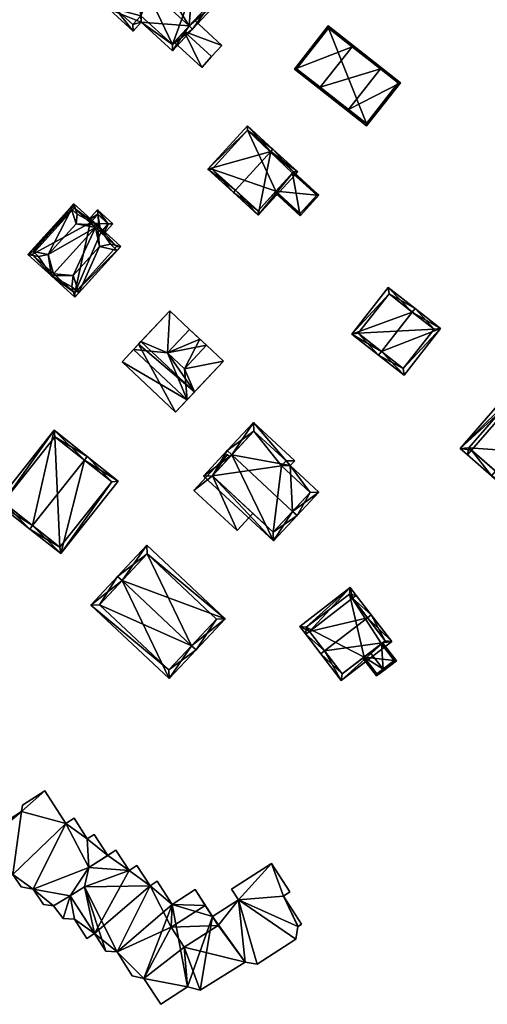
# Model space of a CAD drawing. Header units: inches. Extents: x 2685601 to 2690022, y 1235992 to 1239010.
# Tile 299 of 390: x 2689034 to 2689110, y 1237995 to 1238155. Entities that reach past the tile are written whole.
import ezdxf

# ---------------------------------------------------------------- set-up
doc = ezdxf.new("R2010")
doc.units = ezdxf.units.IN
doc.header["$MEASUREMENT"] = 0
doc.layers.add('Gebaeude Einzelhaus', color=10, linetype='Continuous')
doc.layers.add('Offenes Gebaeude', color=10, linetype='Continuous')

msp = doc.modelspace()

# ---------------------------------------------------------------- meshes
at = {"layer": 'Gebaeude Einzelhaus'}
mesh = msp.add_polyface(dxfattribs=at)
corners = [(2689053.916, 1238161.03, 492.631), (2689057.307, 1238161.041, 492.006), (2689055.466, 1238162.725, 492.006), (2689061.775, 1238153.847, 492.631), (2689062.29, 1238160.984, 491.103), (2689059.598, 1238162.435, 491.306), (2689059.041, 1238162.938, 491.307), (2689053.363, 1238161.536, 492.631), (2689054.912, 1238163.231, 492.006), (2689066.834, 1238158.269, 490.814), (2689062.329, 1238153.341, 492.631), (2689063.006, 1238161.768, 490.814), (2689060.101, 1238162.985, 491.103), (2689059.043, 1238162.94, 491.306), (2689057.563, 1238164.289, 491.307), (2689053.961, 1238154.45, 491.343), (2689048.771, 1238156.514, 490.814), (2689052.626, 1238152.99, 490.814), (2689059.071, 1238149.779, 491.342), (2689049.831, 1238156.561, 491.014), (2689052.579, 1238154.05, 491.015), (2689053.914, 1238155.51, 491.542), (2689059.024, 1238150.839, 491.542), (2689065.774, 1238158.221, 491.018), (2689063.054, 1238160.708, 491.018), (2689062.338, 1238159.924, 491.307), (2689061.909, 1238160.328, 491.305), (2689059.043, 1238162.94, 482.314), (2689061.909, 1238160.328, 482.314), (2689053.4, 1238160.465, 491.049), (2689053.4, 1238160.465, 482.314), (2689049.831, 1238156.561, 482.314), (2689052.579, 1238154.05, 482.314), (2689053.914, 1238155.51, 482.314), (2689059.024, 1238150.839, 482.314), (2689060.945, 1238152.939, 491.652), (2689062.613, 1238154.765, 490.674), (2689059.332, 1238151.176, 490.574), (2689059.332, 1238151.176, 490.674), (2689062.613, 1238154.765, 490.574), (2689065.774, 1238158.221, 482.314), (2689060.945, 1238152.939, 491.552), (2689063.054, 1238160.708, 482.314), (2689062.338, 1238159.924, 482.314), (2689055.241, 1238158.781, 482.314), (2689059.041, 1238162.938, 482.314), (2689057.551, 1238164.3, 482.314)]
mesh.append_faces([[corners[k] for k in face] for face in [(7, 2, 0), (7, 8, 2), (4, 5, 12), (4, 26, 5), (4, 25, 26), (11, 24, 4), (4, 24, 25), (23, 10, 3), (11, 9, 24), (24, 9, 23), (23, 9, 10), (15, 22, 18), (18, 22, 10), (10, 22, 3), (15, 21, 22), (17, 20, 15), (15, 20, 21), (7, 19, 16), (16, 19, 17), (17, 19, 20), (7, 0, 19), (3, 18, 10), (0, 15, 3), (3, 15, 18), (7, 16, 0), (0, 16, 15), (15, 16, 17), (6, 13, 14), (6, 5, 13), (5, 4, 12), (4, 9, 11), (4, 3, 9), (9, 3, 10), (0, 2, 7), (7, 2, 8), (6, 1, 5), (5, 1, 4), (4, 1, 3), (3, 1, 0), (0, 1, 2)]], dxfattribs={"color": 13})
mesh.append_faces([[corners[k] for k in face] for face in [(28, 45, 27), (27, 45, 46), (28, 44, 45), (44, 33, 30), (30, 33, 31), (31, 33, 32), (44, 34, 33), (28, 43, 44), (44, 43, 34), (34, 43, 40), (40, 43, 42), (26, 43, 28), (26, 25, 43), (25, 24, 43), (43, 24, 42), (24, 23, 42), (42, 23, 40), (41, 37, 39), (39, 23, 36), (39, 40, 23), (34, 39, 37), (39, 34, 40), (35, 22, 38), (38, 22, 37), (37, 22, 34), (36, 3, 35), (3, 36, 23), (35, 3, 22), (22, 21, 34), (34, 21, 33), (21, 20, 33), (33, 20, 32), (20, 19, 32), (32, 19, 31), (29, 0, 2), (31, 19, 30), (30, 19, 29), (29, 19, 0), (27, 5, 28), (28, 5, 26), (27, 13, 5)]], dxfattribs={"color": 41})
mesh = msp.add_polyface(dxfattribs=at)
corners = [(2689088.285, 1238150.466, 496.518), (2689084.404, 1238153.835, 493.302), (2689078.895, 1238146.829, 493.302), (2689088.44, 1238150.663, 496.518), (2689083.085, 1238143.852, 496.518), (2689082.93, 1238143.656, 496.518), (2689087.539, 1238140.031, 493.721), (2689087.694, 1238140.228, 493.721), (2689092.894, 1238146.841, 493.721), (2689093.049, 1238147.038, 493.721), (2689090.635, 1238137.596, 492.183), (2689096.145, 1238144.604, 492.183), (2689079.246, 1238146.871, 493.459), (2689090.593, 1238137.948, 492.281), (2689095.794, 1238144.561, 492.28), (2689084.446, 1238153.484, 493.459), (2689095.794, 1238144.561, 484.626), (2689084.446, 1238153.484, 484.626), (2689079.246, 1238146.871, 484.626), (2689090.593, 1238137.948, 484.626)]
mesh.append_faces([[corners[k] for k in face] for face in [(15, 12, 1), (0, 15, 3), (3, 15, 1), (8, 0, 9), (14, 8, 9), (9, 0, 3), (11, 14, 9), (10, 13, 14), (10, 14, 11), (7, 13, 6), (6, 13, 10), (4, 7, 5), (12, 4, 5), (5, 7, 6), (1, 12, 2), (2, 12, 5), (7, 11, 8), (8, 11, 9), (6, 10, 7), (7, 10, 11), (4, 8, 0), (0, 8, 3), (3, 8, 9), (4, 7, 8), (5, 6, 4), (4, 6, 7), (0, 2, 4), (4, 2, 5), (3, 1, 0), (0, 1, 2)]], dxfattribs={"color": 13})
mesh.append_faces([[corners[k] for k in face] for face in [(17, 19, 18), (16, 19, 17), (14, 19, 16), (13, 19, 14), (18, 19, 7), (7, 19, 13), (4, 18, 7), (12, 18, 4), (17, 18, 12), (15, 17, 12), (0, 17, 15), (16, 17, 8), (8, 17, 0), (14, 16, 8)]], dxfattribs={"color": 41})
mesh = msp.add_polyface(dxfattribs=at)
corners = [(2689075.067, 1238133.421, 490.297), (2689073.014, 1238123.063, 487.361), (2689079.438, 1238130.119, 487.361), (2689069.317, 1238127.104, 490.297), (2689068.98, 1238126.734, 490.297), (2689075.403, 1238133.791, 490.297), (2689071.248, 1238137.574, 487.361), (2689064.824, 1238130.518, 487.361), (2689072.98, 1238123.769, 487.63), (2689065.53, 1238130.551, 487.622), (2689078.731, 1238130.085, 487.63), (2689071.281, 1238136.868, 487.622), (2689078.731, 1238130.085, 478.149), (2689071.281, 1238136.868, 478.149), (2689065.53, 1238130.551, 478.149), (2689072.98, 1238123.769, 478.149), (2689075.851, 1238126.923, 486.909), (2689078.558, 1238129.895, 486.221), (2689075.851, 1238126.923, 478.149), (2689078.558, 1238129.895, 478.149)]
mesh.append_faces([[corners[k] for k in face] for face in [(11, 9, 7), (6, 11, 7), (0, 11, 5), (10, 0, 5), (5, 11, 6), (2, 10, 5), (1, 8, 10), (1, 10, 2), (3, 8, 4), (9, 3, 4), (7, 9, 4), (4, 8, 1), (0, 7, 3), (3, 7, 4), (5, 6, 0), (0, 6, 7), (0, 2, 5), (4, 1, 3), (3, 1, 0), (0, 1, 2)]], dxfattribs={"color": 13})
mesh.append_faces([[corners[k] for k in face] for face in [(18, 13, 19), (19, 13, 12), (18, 14, 13), (18, 15, 14), (12, 17, 19), (16, 15, 18), (16, 8, 15), (12, 10, 17), (17, 10, 16), (16, 10, 8), (3, 9, 8), (8, 9, 15), (15, 9, 14), (9, 11, 14), (14, 11, 13), (11, 12, 13), (0, 10, 11), (11, 10, 12)]], dxfattribs={"color": 41})
mesh = msp.add_polyface(dxfattribs=at)
corners = [(2689075.851, 1238126.923, 486.909), (2689075.683, 1238126.738, 486.952), (2689079.846, 1238122.948, 486.952), (2689078.558, 1238129.895, 486.221), (2689082.889, 1238126.291, 486.178), (2689078.726, 1238130.08, 486.178), (2689079.83, 1238123.301, 486.909), (2689082.535, 1238126.275, 486.221), (2689078.558, 1238129.895, 478.149), (2689082.535, 1238126.275, 478.149), (2689075.851, 1238126.923, 478.149), (2689079.83, 1238123.301, 478.149)]
mesh.append_faces([[corners[k] for k in face] for face in [(4, 7, 5), (5, 7, 3), (4, 6, 7), (6, 1, 0), (4, 2, 6), (6, 2, 1), (3, 4, 5), (0, 2, 3), (3, 2, 4), (0, 1, 2)]], dxfattribs={"color": 13})
mesh.append_faces([[corners[k] for k in face] for face in [(9, 10, 8), (9, 11, 10), (7, 11, 9), (7, 6, 11), (11, 6, 10), (10, 6, 0), (9, 8, 7), (7, 8, 3)]], dxfattribs={"color": 41})
mesh = msp.add_polyface(dxfattribs=at)
corners = [(2689043.798, 1238110.394, 483.398), (2689043.174, 1238109.683, 483.383), (2689050.66, 1238117.954, 483.383), (2689042.689, 1238111.397, 484.899), (2689039.346, 1238113.146, 488.566), (2689048.942, 1238118.306, 484.899), (2689046.833, 1238121.418, 488.566), (2689050.05, 1238117.303, 483.398), (2689047.168, 1238117.932, 485.968), (2689046.497, 1238121.047, 488.566), (2689042.885, 1238113.201, 485.968), (2689039.682, 1238113.517, 488.566), (2689036.388, 1238117.101, 483.714), (2689042.993, 1238124.893, 483.383), (2689035.508, 1238116.621, 483.383), (2689043.517, 1238123.215, 484.899), (2689042.64, 1238124.009, 483.715), (2689037.266, 1238116.306, 484.899), (2689038.833, 1238116.635, 485.842), (2689043.347, 1238121.623, 485.842), (2689042.64, 1238124.009, 484.899), (2689036.388, 1238117.101, 484.899), (2689050.05, 1238117.303, 484.899), (2689043.798, 1238110.394, 484.899), (2689049.954, 1238117.919, 483.885), (2689043.139, 1238110.389, 483.885), (2689043.028, 1238124.186, 483.884), (2689036.214, 1238116.656, 483.883), (2689045.643, 1238121.819, 484.452), (2689045.643, 1238121.819, 473.257), (2689043.028, 1238124.186, 473.257), (2689047.384, 1238120.245, 484.437), (2689046.483, 1238121.06, 485.153), (2689047.384, 1238120.245, 473.257), (2689049.954, 1238117.919, 473.257), (2689036.214, 1238116.656, 473.257), (2689043.139, 1238110.389, 473.257)]
mesh.append_faces([[corners[k] for k in face] for face in [(11, 25, 4), (27, 11, 4), (4, 25, 1), (26, 27, 14), (14, 27, 4), (13, 26, 14), (9, 26, 6), (24, 9, 6), (6, 26, 13), (2, 25, 24), (1, 25, 2), (2, 24, 6), (23, 8, 10), (23, 22, 8), (21, 17, 18), (23, 10, 3), (22, 5, 8), (19, 15, 20), (20, 18, 19), (20, 21, 18), (19, 6, 15), (18, 9, 19), (19, 9, 6), (18, 11, 9), (17, 4, 18), (18, 4, 11), (14, 17, 12), (17, 14, 4), (15, 13, 16), (16, 13, 12), (13, 15, 6), (12, 13, 14), (10, 4, 3), (10, 11, 4), (8, 9, 10), (10, 9, 11), (5, 6, 8), (8, 6, 9), (7, 2, 5), (2, 7, 0), (5, 2, 6), (3, 1, 0), (1, 3, 4), (0, 1, 2)]], dxfattribs={"color": 13})
mesh.append_faces([[corners[k] for k in face] for face in [(29, 35, 30), (34, 36, 33), (33, 36, 29), (29, 36, 35), (24, 25, 34), (34, 25, 36), (11, 27, 25), (25, 27, 36), (36, 27, 35), (27, 30, 35), (27, 26, 30), (31, 24, 33), (33, 24, 34), (28, 9, 32), (32, 9, 31), (31, 9, 24), (30, 26, 29), (29, 26, 28), (28, 26, 9), (16, 20, 15), (7, 5, 22), (0, 7, 23), (23, 7, 22), (0, 23, 3), (21, 12, 17), (16, 21, 20), (16, 12, 21)]], dxfattribs={"color": 41})
mesh = msp.add_polyface(dxfattribs=at)
corners = [(2689046.907, 1238123.153, 484.478), (2689045.272, 1238122.155, 484.142), (2689045.643, 1238121.819, 484.452), (2689046.841, 1238123.888, 484.142), (2689047.04, 1238121.676, 485.153), (2689046.483, 1238121.06, 485.153), (2689048.564, 1238121.653, 484.478), (2689049.323, 1238121.641, 484.142), (2689047.755, 1238119.909, 484.142), (2689047.384, 1238120.245, 484.437), (2689046.876, 1238123.181, 484.452), (2689048.616, 1238121.606, 484.437), (2689046.876, 1238123.181, 473.257), (2689048.616, 1238121.606, 473.257), (2689045.643, 1238121.819, 473.257), (2689047.384, 1238120.245, 473.257)]
mesh.append_faces([[corners[k] for k in face] for face in [(11, 8, 9), (11, 7, 8), (11, 6, 7), (7, 6, 3), (3, 6, 0), (3, 10, 1), (1, 10, 2), (3, 0, 10), (9, 4, 5), (8, 6, 9), (9, 6, 4), (8, 7, 6), (6, 0, 4), (7, 3, 6), (6, 3, 0), (0, 2, 4), (4, 2, 5), (3, 1, 0), (0, 1, 2)]], dxfattribs={"color": 13})
mesh.append_faces([[corners[k] for k in face] for face in [(13, 15, 12), (12, 15, 14), (13, 11, 15), (15, 11, 9), (12, 14, 10), (10, 14, 2), (6, 10, 0), (6, 11, 10), (10, 11, 12), (12, 11, 13)]], dxfattribs={"color": 41})
mesh = msp.add_polyface(dxfattribs=at)
corners = [(2689093.036, 1238100.87, 492.125), (2689088.225, 1238103.688, 486.689), (2689092.574, 1238100.28, 492.125), (2689098.057, 1238107.277, 492.125), (2689094.171, 1238111.275, 486.689), (2689098.52, 1238107.868, 492.125), (2689102.684, 1238104.604, 486.689), (2689096.736, 1238097.016, 486.689), (2689089.278, 1238103.815, 487.427), (2689094.299, 1238110.223, 487.427), (2689096.609, 1238098.069, 487.46), (2689101.631, 1238104.476, 487.46), (2689101.631, 1238104.476, 476.29), (2689094.299, 1238110.223, 476.29), (2689089.278, 1238103.815, 476.29), (2689096.609, 1238098.069, 476.29)]
mesh.append_faces([[corners[k] for k in face] for face in [(3, 9, 5), (11, 3, 5), (5, 9, 4), (6, 10, 11), (6, 11, 5), (7, 10, 6), (0, 10, 2), (8, 0, 2), (2, 10, 7), (9, 8, 1), (4, 9, 1), (1, 8, 2), (7, 0, 2), (7, 6, 0), (0, 6, 3), (3, 6, 5), (4, 3, 5), (4, 1, 3), (3, 1, 0), (0, 1, 2)]], dxfattribs={"color": 13})
mesh.append_faces([[corners[k] for k in face] for face in [(12, 15, 14), (12, 14, 13), (10, 15, 12), (10, 12, 11), (0, 15, 10), (14, 15, 8), (8, 15, 0), (13, 14, 9), (9, 14, 8), (12, 13, 9), (3, 12, 9), (11, 12, 3)]], dxfattribs={"color": 41})
mesh = msp.add_polyface(dxfattribs=at)
corners = [(2689058.233, 1238100.633, 488.351), (2689064.559, 1238101.864, 488.351), (2689061.816, 1238104.444, 488.351), (2689060.976, 1238098.053, 488.351), (2689050.839, 1238099.193, 482.788), (2689059.56, 1238090.991, 482.788), (2689061.42, 1238092.97, 482.788), (2689052.699, 1238101.171, 482.788), (2689058.233, 1238100.633, 485.484), (2689052.699, 1238101.171, 485.484), (2689061.42, 1238092.97, 485.484), (2689058.61, 1238107.458, 485.484), (2689060.976, 1238098.053, 485.484), (2689067.331, 1238099.258, 485.484), (2689064.559, 1238101.864, 485.484), (2689061.816, 1238104.444, 485.484), (2689063.504, 1238102.856, 471.409), (2689064.559, 1238101.864, 471.409), (2689061.816, 1238104.444, 471.409), (2689060.976, 1238098.053, 471.409), (2689058.233, 1238100.633, 471.409), (2689053.542, 1238102.069, 482.788), (2689053.919, 1238102.469, 471.409), (2689053.542, 1238102.069, 471.409), (2689053.919, 1238102.469, 482.788), (2689050.839, 1238099.193, 471.409), (2689059.56, 1238090.991, 471.409), (2689062.641, 1238094.268, 471.409), (2689062.641, 1238094.268, 482.788), (2689067.331, 1238099.258, 471.409), (2689058.61, 1238107.458, 471.409)]
mesh.append_faces([[corners[k] for k in face] for face in [(11, 8, 15), (12, 13, 14), (8, 10, 12), (12, 10, 13), (11, 9, 8), (8, 9, 10), (4, 6, 7), (4, 5, 6), (3, 1, 0), (0, 1, 2)]], dxfattribs={"color": 13})
mesh.append_faces([[corners[k] for k in face] for face in [(27, 19, 29), (29, 19, 17), (30, 20, 22), (22, 20, 27), (27, 20, 19), (30, 18, 20), (10, 28, 13), (13, 28, 29), (29, 28, 27), (10, 6, 28), (10, 9, 6), (6, 9, 7), (9, 24, 7), (24, 30, 22), (9, 11, 24), (24, 11, 30), (15, 18, 11), (11, 18, 30), (13, 29, 14), (14, 29, 17), (27, 23, 22), (27, 26, 23), (23, 26, 25), (6, 27, 28), (5, 26, 6), (6, 26, 27), (5, 4, 26), (26, 4, 25), (7, 25, 4), (7, 23, 25), (7, 21, 23), (24, 22, 21), (21, 22, 23), (16, 20, 18), (16, 19, 20), (16, 17, 19), (1, 3, 14), (14, 3, 12), (8, 12, 0), (0, 12, 3), (0, 2, 8), (8, 2, 15), (15, 16, 18), (15, 14, 16), (16, 14, 17), (2, 1, 15), (15, 1, 14)]], dxfattribs={"color": 41})
mesh = msp.add_polyface(dxfattribs=at)
corners = [(2689123.875, 1238082.257, 487.006), (2689119.154, 1238086.367, 487.006), (2689119.203, 1238081.081, 484.786), (2689118.461, 1238080.401, 484.224), (2689119.118, 1238081.155, 484.786), (2689121.376, 1238077.864, 484.224), (2689124.629, 1238081.601, 487.006), (2689124.451, 1238087.093, 484.778), (2689127.929, 1238085.391, 484.224), (2689125.768, 1238087.273, 484.224), (2689120.028, 1238092.27, 484.224), (2689119.371, 1238091.515, 484.778), (2689121.279, 1238079.275, 484.786), (2689126.518, 1238085.294, 484.777), (2689116.096, 1238076.161, 484.224), (2689119.872, 1238080.499, 484.224), (2689111.631, 1238081.375, 488.523), (2689119.99, 1238090.977, 488.523), (2689125.111, 1238086.519, 484.224), (2689120.646, 1238091.731, 488.523), (2689110.974, 1238080.62, 488.523), (2689116.718, 1238095.15, 484.983), (2689116.062, 1238094.396, 484.983), (2689107.703, 1238084.794, 484.983), (2689107.046, 1238084.04, 484.983), (2689115.543, 1238096.174, 484.224), (2689105.87, 1238085.064, 484.224), (2689115.999, 1238077.573, 484.857), (2689119.118, 1238081.155, 484.857), (2689115.64, 1238094.763, 484.711), (2689107.281, 1238085.161, 484.711), (2689118.461, 1238080.401, 474.382), (2689119.118, 1238081.155, 474.382), (2689121.279, 1238079.275, 474.382), (2689126.518, 1238085.294, 474.382), (2689125.111, 1238086.519, 474.382), (2689119.371, 1238091.515, 474.382), (2689113.474, 1238084.741, 474.382), (2689115.64, 1238094.763, 474.382), (2689107.281, 1238085.161, 474.382), (2689115.999, 1238077.573, 474.382)]
mesh.append_faces([[corners[k] for k in face] for face in [(24, 23, 20), (20, 23, 16), (26, 30, 24), (24, 30, 23), (21, 29, 25), (25, 29, 26), (26, 29, 30), (21, 22, 29), (19, 22, 21), (19, 17, 22), (19, 7, 17), (19, 9, 7), (7, 9, 18), (2, 27, 28), (27, 20, 16), (27, 14, 20), (2, 15, 27), (27, 15, 14), (22, 26, 23), (23, 26, 24), (21, 25, 22), (22, 25, 26), (16, 23, 20), (20, 23, 24), (19, 22, 17), (17, 22, 16), (16, 22, 23), (19, 21, 22), (14, 16, 20), (17, 7, 19), (19, 7, 9), (9, 7, 18), (16, 1, 17), (17, 1, 7), (14, 2, 16), (16, 2, 1), (14, 15, 2), (9, 7, 10), (10, 7, 11), (6, 13, 8), (8, 13, 9), (9, 13, 7), (6, 0, 13), (5, 12, 6), (6, 12, 0), (5, 3, 12), (12, 3, 2), (2, 3, 4), (0, 7, 1), (7, 10, 11), (7, 9, 10), (6, 8, 0), (0, 8, 7), (7, 8, 9), (0, 5, 6), (0, 2, 5), (5, 2, 3), (3, 2, 4), (0, 1, 2)]], dxfattribs={"color": 13})
mesh.append_faces([[corners[k] for k in face] for face in [(36, 37, 38), (38, 37, 39), (39, 37, 40), (40, 37, 31), (28, 4, 2), (27, 3, 28), (28, 3, 4), (27, 40, 3), (3, 40, 31), (23, 27, 16), (23, 40, 27), (23, 39, 40), (23, 30, 39), (30, 29, 39), (39, 29, 38), (29, 36, 38), (7, 11, 17), (17, 11, 22), (22, 11, 29), (29, 11, 36), (37, 32, 31), (32, 35, 33), (33, 35, 34), (37, 36, 32), (32, 36, 35), (7, 36, 11), (7, 35, 36), (7, 13, 35), (35, 13, 34), (13, 33, 34), (0, 12, 13), (13, 12, 33), (2, 33, 12), (2, 32, 33), (2, 4, 32), (3, 32, 4), (3, 31, 32)]], dxfattribs={"color": 41})
mesh = msp.add_polyface(dxfattribs=at)
corners = [(2689078.595, 1238074.834, 485.938), (2689079.328, 1238074.153, 485.938), (2689082.855, 1238077.945, 482.604), (2689078.205, 1238082.27, 482.604), (2689072.253, 1238089.319, 481.892), (2689078.959, 1238083.081, 481.892), (2689068.703, 1238084.034, 485.938), (2689067.97, 1238084.715, 485.938), (2689064.119, 1238080.575, 482.018), (2689075.475, 1238070.011, 482.018), (2689077.546, 1238083.03, 482.535), (2689072.304, 1238087.905, 482.536), (2689065.533, 1238080.626, 482.712), (2689075.424, 1238071.425, 482.711), (2689081.441, 1238077.894, 483.248), (2689076.793, 1238082.219, 483.247), (2689081.441, 1238077.894, 472.192), (2689075.424, 1238071.425, 472.192), (2689076.793, 1238082.219, 472.192), (2689077.546, 1238083.03, 472.192), (2689072.304, 1238087.905, 472.192), (2689068.378, 1238083.684, 476.269), (2689068.378, 1238083.684, 476.169), (2689065.533, 1238080.626, 472.192), (2689065.533, 1238080.626, 476.169), (2689065.533, 1238080.626, 476.269), (2689072.145, 1238074.475, 476.269), (2689072.145, 1238074.475, 476.169)]
mesh.append_faces([[corners[k] for k in face] for face in [(15, 10, 3), (14, 15, 3), (2, 14, 3), (1, 13, 0), (0, 14, 1), (1, 14, 2), (12, 13, 9), (9, 13, 1), (8, 12, 9), (6, 12, 7), (11, 6, 7), (7, 12, 8), (10, 11, 4), (4, 11, 7), (3, 10, 5), (5, 10, 4), (6, 9, 0), (0, 9, 1), (7, 8, 6), (6, 8, 9), (6, 4, 7), (0, 3, 6), (6, 3, 4), (4, 3, 5), (0, 2, 3), (0, 1, 2)]], dxfattribs={"color": 13})
mesh.append_faces([[corners[k] for k in face] for face in [(19, 18, 20), (20, 18, 23), (23, 18, 17), (17, 18, 16), (23, 27, 24), (26, 12, 25), (26, 13, 12), (23, 17, 27), (27, 17, 26), (26, 17, 13), (12, 21, 25), (22, 23, 24), (21, 20, 22), (22, 20, 23), (21, 11, 20), (12, 6, 21), (21, 6, 11), (11, 10, 20), (20, 10, 19), (10, 18, 19), (10, 15, 18), (15, 16, 18), (15, 14, 16), (14, 13, 16), (16, 13, 17), (14, 0, 13)]], dxfattribs={"color": 41})
mesh = msp.add_polyface(dxfattribs=at)
corners = [(2689036.276, 1238072.546, 483.146), (2689039.798, 1238088.025, 479.987), (2689030.431, 1238076.23, 479.986), (2689044.71, 1238083.167, 483.146), (2689045.176, 1238083.754, 483.146), (2689035.81, 1238071.959, 483.146), (2689040.853, 1238067.955, 479.986), (2689050.219, 1238079.75, 479.986), (2689031.485, 1238076.351, 480.331), (2689040.731, 1238069.009, 480.355), (2689049.165, 1238079.629, 480.354), (2689039.919, 1238086.971, 480.331), (2689049.165, 1238079.629, 467.511), (2689039.919, 1238086.971, 467.511), (2689031.485, 1238076.351, 467.511), (2689040.731, 1238069.009, 467.511)]
mesh.append_faces([[corners[k] for k in face] for face in [(11, 8, 1), (3, 11, 4), (10, 3, 4), (4, 11, 1), (7, 10, 4), (6, 9, 10), (6, 10, 7), (0, 9, 5), (8, 0, 5), (5, 9, 6), (1, 8, 2), (2, 8, 5), (3, 7, 4), (5, 6, 0), (0, 6, 3), (3, 6, 7), (0, 2, 5), (4, 1, 3), (3, 1, 0), (0, 1, 2)]], dxfattribs={"color": 13})
mesh.append_faces([[corners[k] for k in face] for face in [(13, 15, 14), (12, 15, 13), (10, 15, 12), (9, 15, 10), (14, 15, 0), (0, 15, 9), (8, 14, 0), (13, 14, 8), (11, 13, 8), (12, 13, 3), (3, 13, 11), (10, 12, 3)]], dxfattribs={"color": 41})
mesh = msp.add_polyface(dxfattribs=at)
corners = [(2689050.851, 1238063.568, 484.473), (2689050.121, 1238064.253, 484.473), (2689045.736, 1238059.58, 479.669), (2689058.491, 1238047.609, 479.669), (2689062.148, 1238052.965, 484.473), (2689062.876, 1238052.281, 484.473), (2689067.623, 1238057.339, 479.669), (2689054.868, 1238069.31, 479.669), (2689058.446, 1238049.023, 480.419), (2689066.209, 1238057.294, 480.362), (2689054.913, 1238067.896, 480.362), (2689047.15, 1238059.625, 480.419), (2689062.148, 1238052.965, 467.465), (2689066.209, 1238057.294, 467.465), (2689054.913, 1238067.896, 467.465), (2689047.15, 1238059.625, 467.465), (2689058.446, 1238049.023, 467.465)]
mesh.append_faces([[corners[k] for k in face] for face in [(11, 8, 2), (0, 11, 1), (10, 0, 1), (1, 11, 2), (7, 10, 1), (9, 10, 6), (6, 10, 7), (5, 8, 4), (4, 9, 5), (5, 9, 6), (2, 8, 3), (3, 8, 5), (0, 7, 1), (5, 6, 4), (4, 6, 0), (0, 6, 7), (0, 3, 4), (4, 3, 5), (0, 2, 3), (0, 1, 2)]], dxfattribs={"color": 13})
mesh.append_faces([[corners[k] for k in face] for face in [(12, 16, 15), (12, 15, 14), (12, 14, 13), (8, 16, 12), (8, 12, 4), (15, 16, 8), (11, 15, 8), (0, 15, 11), (14, 15, 10), (10, 15, 0), (13, 14, 10), (9, 13, 10), (12, 13, 9), (4, 12, 9)]], dxfattribs={"color": 41})
mesh = msp.add_polyface(dxfattribs=at)
corners = [(2689083.772, 1238052.125, 483.283), (2689086.523, 1238047.315, 480.754), (2689094.73, 1238053.624, 480.754), (2689083.178, 1238051.668, 483.283), (2689090.791, 1238057.519, 483.283), (2689091.385, 1238057.976, 483.283), (2689088.956, 1238061.138, 481.261), (2689088.361, 1238060.681, 481.261), (2689081.343, 1238055.286, 481.261), (2689080.748, 1238054.829, 481.261), (2689087.974, 1238062.415, 480.754), (2689079.766, 1238056.106, 480.754), (2689093.679, 1238053.761, 481.099), (2689086.66, 1238048.366, 481.099), (2689087.836, 1238061.364, 480.99), (2689080.818, 1238055.969, 480.99), (2689093.679, 1238053.761, 470.167), (2689087.836, 1238061.364, 470.167), (2689080.818, 1238055.969, 470.167), (2689086.66, 1238048.366, 470.167), (2689091.222, 1238051.873, 478.564), (2689093.035, 1238053.266, 477.728), (2689090.225, 1238051.106, 477.79), (2689090.225, 1238051.106, 470.167), (2689093.035, 1238053.266, 470.167)]
mesh.append_faces([[corners[k] for k in face] for face in [(0, 13, 3), (8, 0, 9), (15, 8, 9), (9, 0, 3), (11, 15, 9), (14, 15, 10), (10, 15, 11), (7, 14, 6), (6, 14, 10), (4, 7, 5), (12, 4, 5), (5, 7, 6), (2, 12, 5), (1, 13, 12), (3, 13, 1), (1, 12, 2), (8, 11, 9), (6, 10, 7), (7, 10, 8), (8, 10, 11), (0, 9, 3), (4, 8, 0), (0, 8, 9), (5, 7, 4), (4, 7, 8), (5, 6, 7), (0, 2, 4), (4, 2, 5), (3, 1, 0), (0, 1, 2)]], dxfattribs={"color": 13})
mesh.append_faces([[corners[k] for k in face] for face in [(23, 17, 24), (24, 17, 16), (23, 18, 17), (23, 19, 18), (16, 21, 24), (22, 19, 23), (20, 13, 22), (22, 13, 19), (16, 12, 21), (21, 12, 20), (20, 12, 13), (8, 13, 0), (8, 19, 13), (8, 18, 19), (8, 15, 18), (15, 14, 18), (18, 14, 17), (7, 17, 14), (7, 16, 17), (4, 12, 7), (7, 12, 16)]], dxfattribs={"color": 41})
mesh = msp.add_polyface(dxfattribs=at)
corners = [(2689090.225, 1238051.106, 477.79), (2689090.027, 1238050.954, 477.637), (2689092.27, 1238048.036, 477.637), (2689093.313, 1238049.153, 478.564), (2689093.465, 1238048.955, 478.564), (2689091.222, 1238051.873, 478.564), (2689093.035, 1238053.266, 477.728), (2689095.476, 1238050.501, 477.637), (2689093.233, 1238053.418, 477.637), (2689092.316, 1238048.386, 477.791), (2689095.126, 1238050.548, 477.728), (2689093.035, 1238053.266, 470.167), (2689095.126, 1238050.548, 470.167), (2689092.316, 1238048.386, 470.167), (2689090.225, 1238051.106, 470.167)]
mesh.append_faces([[corners[k] for k in face] for face in [(4, 10, 7), (7, 10, 8), (8, 10, 6), (4, 3, 10), (9, 1, 0), (9, 2, 1), (9, 4, 2), (9, 3, 4), (3, 6, 5), (4, 7, 3), (3, 7, 6), (6, 7, 8), (0, 3, 5), (0, 2, 3), (3, 2, 4), (0, 1, 2)]], dxfattribs={"color": 13})
mesh.append_faces([[corners[k] for k in face] for face in [(12, 14, 11), (12, 13, 14), (10, 13, 12), (10, 9, 13), (10, 3, 9), (13, 0, 14), (13, 9, 0), (12, 11, 10), (10, 11, 6)]], dxfattribs={"color": 41})
mesh = msp.add_polyface(dxfattribs=at)
corners = [(2689055.406, 1238013.869, 479.512), (2689058.988, 1238010.866, 479.512), (2689056.573, 1238014.619, 479.512), (2689058.854, 1238007.136, 479.512), (2689064.389, 1238010.7, 479.512), (2689062.73, 1238013.276, 479.512), (2689051.978, 1238016.355, 479.512), (2689053.27, 1238017.188, 479.512), (2689044.739, 1238013.744, 479.512), (2689050.02, 1238003.114, 479.512), (2689045.455, 1238016.866, 479.512), (2689049.834, 1238019.685, 479.512), (2689048.193, 1238003.235, 479.512), (2689042.399, 1238012.236, 479.512), (2689054.408, 1237998.823, 479.512), (2689052.473, 1237999.246, 479.512), (2689061.51, 1237997.42, 479.512), (2689057.126, 1237994.598, 479.512), (2689060.954, 1238003.874, 479.512), (2689063.551, 1237996.913, 479.512), (2689070.858, 1238001.445, 479.512), (2689069.771, 1238011.599, 479.512), (2689072.813, 1238001.14, 479.512), (2689066.489, 1238007.438, 479.512), (2689079.145, 1238005.216, 479.512), (2689079.455, 1238007.255, 479.512), (2689077.086, 1238012.205, 479.512), (2689079.504, 1238007.287, 479.512), (2689080.034, 1238007.626, 479.512), (2689075.165, 1238017.514, 479.512), (2689078.144, 1238012.885, 479.512), (2689068.659, 1238013.326, 479.512), (2689065.558, 1238008.885, 479.512), (2689058.854, 1238007.136, 482.846), (2689066.489, 1238007.438, 482.846), (2689064.389, 1238010.7, 482.846), (2689060.954, 1238003.874, 482.846), (2689041.706, 1238024.026, 477.31), (2689045.184, 1238021.518, 477.31), (2689043.024, 1238024.874, 477.31), (2689045.455, 1238016.866, 477.31), (2689048.512, 1238018.834, 477.31), (2689046.316, 1238022.246, 477.31), (2689034.493, 1238025.995, 477.31), (2689038.273, 1238029.36, 477.31), (2689033.056, 1238015.733, 477.31), (2689036.374, 1238013.323, 477.31), (2689034.623, 1238027.01, 477.31), (2689029.257, 1238021.642, 477.31), (2689028.81, 1238022.338, 477.31), (2689029.296, 1238021.581, 477.31), (2689028.74, 1238019.6, 477.31), (2689031.301, 1238015.623, 477.31), (2689034.44, 1238013.738, 477.31), (2689039.693, 1238010.645, 477.31), (2689038.035, 1238010.834, 477.31), (2689042.399, 1238012.236, 477.31), (2689041.235, 1238008.584, 477.31), (2689043.123, 1238008.446, 477.31), (2689046.339, 1238006.115, 477.31), (2689045.125, 1238005.334, 477.31), (2689044.739, 1238013.744, 477.31), (2689056.573, 1238014.619, 465.061), (2689058.988, 1238010.866, 465.061), (2689055.406, 1238013.869, 465.061), (2689053.27, 1238017.188, 465.061), (2689051.978, 1238016.355, 465.061), (2689049.834, 1238019.685, 465.061), (2689048.512, 1238018.834, 465.061), (2689048.193, 1238003.235, 465.061), (2689046.339, 1238006.115, 465.061), (2689050.02, 1238003.114, 465.061), (2689052.473, 1237999.246, 465.061), (2689054.408, 1237998.823, 465.061), (2689057.126, 1237994.598, 465.061), (2689061.51, 1237997.42, 465.061), (2689063.551, 1237996.913, 465.061), (2689070.858, 1238001.445, 465.061), (2689072.813, 1238001.14, 465.061), (2689079.145, 1238005.216, 465.061), (2689079.455, 1238007.255, 465.061), (2689079.504, 1238007.287, 465.061), (2689080.034, 1238007.626, 465.061), (2689077.086, 1238012.205, 465.061), (2689078.144, 1238012.885, 465.061), (2689075.165, 1238017.514, 465.061), (2689068.659, 1238013.326, 465.061), (2689069.771, 1238011.599, 465.061), (2689065.558, 1238008.885, 465.061), (2689062.73, 1238013.276, 465.061), (2689044.739, 1238013.744, 465.061), (2689045.455, 1238016.866, 465.061), (2689042.399, 1238012.236, 465.061), (2689034.623, 1238027.01, 465.061), (2689038.273, 1238029.36, 465.061), (2689034.493, 1238025.995, 465.061), (2689028.81, 1238022.338, 465.061), (2689029.257, 1238021.642, 465.061), (2689029.296, 1238021.581, 465.061), (2689028.74, 1238019.6, 465.061), (2689031.301, 1238015.623, 465.061), (2689033.056, 1238015.733, 465.061), (2689034.44, 1238013.738, 465.061), (2689036.374, 1238013.323, 465.061), (2689038.035, 1238010.834, 465.061), (2689039.693, 1238010.645, 465.061), (2689041.235, 1238008.584, 465.061), (2689043.123, 1238008.446, 465.061), (2689045.125, 1238005.334, 465.061), (2689046.316, 1238022.246, 465.061), (2689045.184, 1238021.518, 465.061), (2689043.024, 1238024.874, 465.061), (2689041.706, 1238024.026, 465.061)]
mesh.append_faces([[corners[k] for k in face] for face in [(40, 56, 61), (56, 58, 59), (59, 58, 60), (56, 57, 58), (56, 54, 57), (40, 46, 56), (56, 46, 54), (54, 46, 55), (46, 45, 53), (45, 51, 52), (45, 50, 51), (45, 43, 50), (50, 43, 48), (48, 43, 49), (43, 44, 47), (40, 37, 46), (46, 37, 45), (45, 37, 43), (43, 37, 44), (42, 38, 41), (41, 38, 40), (40, 38, 37), (37, 38, 39), (36, 34, 33), (33, 34, 35), (23, 21, 32), (21, 29, 31), (21, 26, 29), (29, 26, 30), (26, 27, 28), (21, 25, 26), (26, 25, 27), (21, 24, 25), (21, 22, 24), (18, 20, 23), (23, 20, 21), (21, 20, 22), (18, 19, 20), (18, 16, 19), (3, 14, 18), (18, 14, 16), (16, 14, 17), (3, 9, 14), (14, 9, 15), (9, 8, 12), (12, 8, 13), (8, 6, 10), (10, 6, 11), (3, 0, 9), (9, 0, 8), (8, 0, 6), (6, 0, 7), (5, 1, 4), (4, 1, 3), (3, 1, 0), (0, 1, 2)]], dxfattribs={"color": 13})
mesh.append_faces([[corners[k] for k in face] for face in [(107, 70, 108), (107, 92, 70), (92, 91, 90), (91, 110, 68), (68, 110, 109), (91, 112, 110), (110, 112, 111), (112, 95, 94), (94, 95, 93), (95, 97, 96), (95, 98, 97), (112, 101, 95), (95, 101, 98), (98, 101, 99), (99, 101, 100), (92, 103, 91), (91, 103, 112), (112, 103, 101), (101, 103, 102), (92, 105, 103), (103, 105, 104), (107, 106, 92), (92, 106, 105), (44, 37, 94), (94, 37, 112), (37, 39, 112), (112, 39, 111), (39, 38, 111), (111, 38, 110), (38, 42, 110), (110, 42, 109), (109, 41, 68), (109, 42, 41), (59, 60, 70), (70, 60, 108), (60, 58, 108), (108, 58, 107), (58, 57, 107), (107, 57, 106), (57, 54, 106), (106, 54, 105), (54, 55, 105), (105, 55, 104), (55, 46, 104), (104, 46, 103), (46, 53, 103), (103, 53, 102), (53, 45, 102), (102, 45, 101), (45, 52, 101), (101, 52, 100), (52, 51, 100), (100, 51, 99), (51, 50, 99), (99, 50, 98), (50, 48, 98), (98, 48, 97), (48, 49, 97), (97, 49, 96), (49, 43, 96), (96, 43, 95), (43, 47, 95), (95, 47, 93), (47, 44, 93), (93, 44, 94), (90, 70, 92), (70, 71, 69), (71, 73, 72), (73, 75, 74), (80, 83, 81), (81, 83, 82), (83, 85, 84), (77, 87, 78), (78, 87, 79), (79, 87, 80), (80, 87, 83), (83, 87, 85), (85, 87, 86), (75, 88, 76), (76, 88, 77), (77, 88, 87), (71, 63, 73), (73, 63, 75), (75, 63, 88), (88, 63, 89), (70, 64, 71), (71, 64, 63), (63, 64, 62), (68, 66, 91), (91, 66, 90), (90, 66, 70), (70, 66, 64), (64, 66, 65), (68, 67, 66), (1, 5, 63), (63, 5, 89), (4, 89, 5), (4, 88, 89), (4, 32, 88), (32, 21, 88), (88, 21, 87), (21, 31, 87), (87, 31, 86), (31, 29, 86), (86, 29, 85), (29, 30, 85), (85, 30, 84), (30, 26, 84), (84, 26, 83), (26, 28, 83), (83, 28, 82), (28, 27, 82), (82, 27, 81), (27, 25, 81), (81, 25, 80), (25, 24, 80), (80, 24, 79), (24, 22, 79), (79, 22, 78), (22, 20, 78), (78, 20, 77), (20, 19, 77), (77, 19, 76), (19, 16, 76), (76, 16, 75), (16, 17, 75), (75, 17, 74), (17, 14, 74), (74, 14, 73), (14, 15, 73), (73, 15, 72), (15, 9, 72), (72, 9, 71), (9, 12, 71), (71, 12, 69), (69, 59, 70), (59, 13, 56), (69, 12, 59), (59, 12, 13), (13, 8, 56), (56, 8, 61), (40, 61, 10), (10, 61, 8), (10, 41, 40), (41, 67, 68), (10, 11, 41), (41, 11, 67), (11, 6, 67), (67, 6, 66), (6, 7, 66), (66, 7, 65), (7, 0, 65), (65, 0, 64), (0, 2, 64), (64, 2, 62), (2, 1, 62), (62, 1, 63), (3, 18, 33), (33, 18, 36), (4, 3, 35), (35, 3, 33), (32, 34, 23), (32, 35, 34), (32, 4, 35), (18, 23, 36), (36, 23, 34)]], dxfattribs={"color": 41})
at = {"layer": 'Offenes Gebaeude'}
mesh = msp.add_polyface(dxfattribs=at)
corners = [(2689060.945, 1238152.939, 491.652), (2689059.332, 1238151.176, 490.674), (2689063.808, 1238147.084, 490.674), (2689065.42, 1238148.848, 491.652), (2689067.089, 1238150.673, 490.674), (2689062.613, 1238154.765, 490.674), (2689065.42, 1238148.848, 491.552), (2689063.808, 1238147.084, 490.574), (2689067.089, 1238150.673, 490.574), (2689062.613, 1238154.765, 490.574), (2689059.332, 1238151.176, 490.574), (2689060.945, 1238152.939, 491.552)]
mesh.append_faces([[corners[k] for k in face] for face in [(3, 4, 0), (0, 4, 5), (0, 2, 3), (0, 1, 2)]], dxfattribs={"color": 13})
mesh.append_faces([[corners[k] for k in face] for face in [(8, 11, 9), (8, 6, 11), (10, 11, 7), (7, 11, 6), (7, 2, 10), (10, 2, 1), (8, 9, 4), (4, 9, 5), (3, 6, 4), (4, 6, 8), (3, 2, 6), (6, 2, 7)]], dxfattribs={"color": 41})
mesh = msp.add_polyface(dxfattribs=at)
corners = [(2689065.533, 1238080.626, 476.269), (2689062.54, 1238078.235, 476.269), (2689069.564, 1238071.701, 476.269), (2689067.965, 1238084.068, 476.269), (2689072.145, 1238074.475, 476.269), (2689068.378, 1238083.684, 476.269), (2689062.54, 1238078.235, 476.169), (2689067.965, 1238084.068, 476.169), (2689069.564, 1238071.701, 476.169), (2689072.145, 1238074.475, 476.169), (2689068.378, 1238083.684, 476.169), (2689065.533, 1238080.626, 476.169)]
mesh.append_faces([[corners[k] for k in face] for face in [(3, 0, 5), (0, 2, 4), (3, 1, 0), (0, 1, 2)]], dxfattribs={"color": 13})
mesh.append_faces([[corners[k] for k in face] for face in [(8, 11, 9), (11, 7, 10), (8, 6, 11), (11, 6, 7), (7, 5, 10), (7, 3, 5), (8, 9, 2), (2, 9, 4), (2, 1, 8), (8, 1, 6), (1, 3, 6), (6, 3, 7)]], dxfattribs={"color": 41})

doc.saveas('drawing.dxf')
